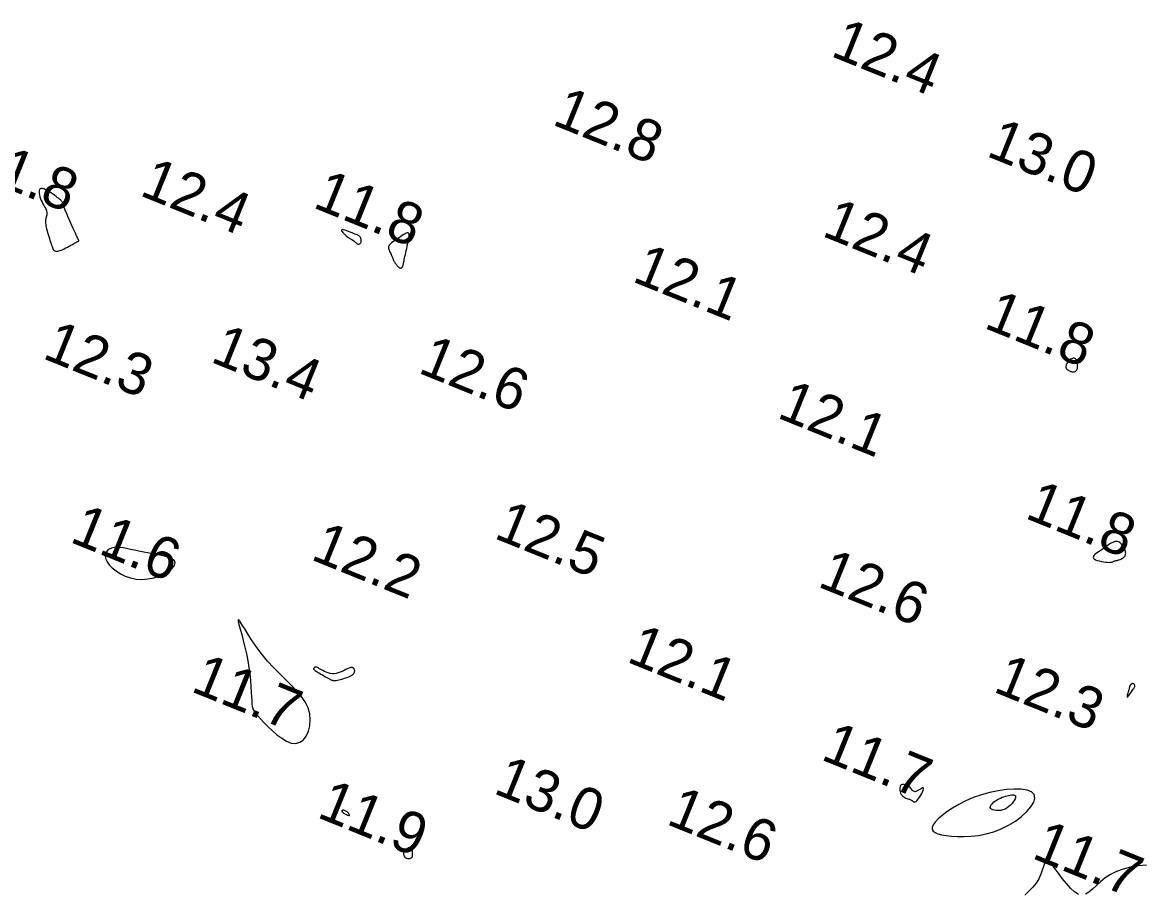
# Model space of a CAD drawing. Extents: x 3040093 to 3056816, y 408076 to 509144.
# Drawn here: x 3044179.7 to 3044313.7, y 440291.6 to 440396.1 of the extents above; entities that cross this region are included whole.
import ezdxf

# ---------------------------------------------------------------- set-up
doc = ezdxf.new("R2010")
doc.units = 0
doc.layers.add('V-CHAN-CONT-EL12-1112', color=7, linetype='Continuous')
doc.layers.add('V-TOPO-SOUN-0810', color=7, linetype='Continuous')

msp = doc.modelspace()

# ---------------------------------------------------------------- linework, layer by layer
at = {"layer": 'V-CHAN-CONT-EL12-1112'}
for points in [[(3044184.73, 440368.94), (3044184.93, 440369.04), (3044185.13, 440369.15), (3044185.33, 440369.26), (3044185.53, 440369.37), (3044185.72, 440369.47), (3044185.89, 440369.57), (3044186.04, 440369.65), (3044186.16, 440369.71), (3044186.25, 440369.76), (3044186.33, 440369.8), (3044186.38, 440369.83), (3044186.42, 440369.85), (3044186.44, 440369.87), (3044186.46, 440369.88), (3044186.47, 440369.89), (3044186.47, 440369.91), (3044186.47, 440369.93), (3044186.47, 440369.95), (3044186.46, 440369.97), (3044186.45, 440369.98), (3044186.44, 440370.01), (3044186.43, 440370.03), (3044186.42, 440370.05), (3044186.41, 440370.07), (3044186.4, 440370.09), (3044186.38, 440370.13), (3044186.35, 440370.19), (3044186.3, 440370.28), (3044186.24, 440370.41), (3044186.16, 440370.57), (3044186.06, 440370.79), (3044185.94, 440371.06), (3044185.79, 440371.38), (3044185.64, 440371.73), (3044185.47, 440372.09), (3044185.31, 440372.46), (3044185.15, 440372.82), (3044185.02, 440373.15), (3044184.89, 440373.45), (3044184.8, 440373.69), (3044184.73, 440373.9), (3044184.67, 440374.06), (3044184.63, 440374.2), (3044184.59, 440374.31), (3044184.55, 440374.4), (3044184.52, 440374.48), (3044184.47, 440374.56), (3044184.41, 440374.64), (3044184.34, 440374.72), (3044184.26, 440374.8), (3044184.15, 440374.89), (3044184.03, 440374.99), (3044183.89, 440375.1), (3044183.74, 440375.22), (3044183.56, 440375.35), (3044183.36, 440375.49), (3044183.14, 440375.64), (3044182.92, 440375.78), (3044182.7, 440375.91), (3044182.49, 440376.02), (3044182.29, 440376.11), (3044182.11, 440376.16), (3044181.96, 440376.16), (3044181.85, 440376.12), (3044181.77, 440376.03), (3044181.73, 440375.9), (3044181.71, 440375.74), (3044181.72, 440375.56), (3044181.75, 440375.36), (3044181.8, 440375.16), (3044181.88, 440374.94), (3044181.96, 440374.73), (3044182.06, 440374.53), (3044182.17, 440374.34), (3044182.27, 440374.14), (3044182.37, 440373.96), (3044182.46, 440373.79), (3044182.54, 440373.62), (3044182.6, 440373.47), (3044182.63, 440373.33), (3044182.64, 440373.2), (3044182.64, 440373.08), (3044182.62, 440372.96), (3044182.59, 440372.85), (3044182.56, 440372.73), (3044182.53, 440372.62), (3044182.51, 440372.51), (3044182.49, 440372.39), (3044182.48, 440372.27), (3044182.48, 440372.14), (3044182.48, 440372), (3044182.5, 440371.85), (3044182.53, 440371.68), (3044182.56, 440371.51), (3044182.61, 440371.31), (3044182.66, 440371.1), (3044182.73, 440370.88), (3044182.79, 440370.65), (3044182.87, 440370.41), (3044182.94, 440370.18), (3044183.01, 440369.96), (3044183.08, 440369.74), (3044183.15, 440369.55), (3044183.21, 440369.37), (3044183.26, 440369.22), (3044183.31, 440369.08), (3044183.36, 440368.97), (3044183.41, 440368.87), (3044183.46, 440368.79), (3044183.52, 440368.73), (3044183.58, 440368.68), (3044183.66, 440368.65), (3044183.75, 440368.64), (3044183.85, 440368.63), (3044183.96, 440368.65), (3044184.08, 440368.68), (3044184.22, 440368.72), (3044184.37, 440368.78), (3044184.54, 440368.85)], [(3044219.53, 440369.81), (3044219.6, 440369.75), (3044219.67, 440369.69), (3044219.73, 440369.63), (3044219.79, 440369.57), (3044219.85, 440369.53), (3044219.91, 440369.49), (3044219.97, 440369.48), (3044220.03, 440369.48), (3044220.09, 440369.49), (3044220.14, 440369.52), (3044220.19, 440369.56), (3044220.24, 440369.62), (3044220.28, 440369.68), (3044220.31, 440369.75), (3044220.33, 440369.83), (3044220.33, 440369.91), (3044220.33, 440369.99), (3044220.32, 440370.07), (3044220.3, 440370.15), (3044220.27, 440370.22), (3044220.24, 440370.29), (3044220.2, 440370.36), (3044220.16, 440370.41), (3044220.11, 440370.46), (3044220.06, 440370.5), (3044220, 440370.53), (3044219.92, 440370.57), (3044219.83, 440370.6), (3044219.72, 440370.64), (3044219.58, 440370.7), (3044219.42, 440370.76), (3044219.23, 440370.83), (3044219.02, 440370.92), (3044218.81, 440371), (3044218.6, 440371.09), (3044218.4, 440371.16), (3044218.22, 440371.21), (3044218.09, 440371.23), (3044218, 440371.22), (3044217.97, 440371.18), (3044217.99, 440371.1), (3044218.05, 440371), (3044218.14, 440370.88), (3044218.26, 440370.75), (3044218.39, 440370.62), (3044218.53, 440370.5), (3044218.67, 440370.38), (3044218.8, 440370.29), (3044218.92, 440370.2), (3044219.03, 440370.14), (3044219.13, 440370.08), (3044219.22, 440370.03), (3044219.31, 440369.98), (3044219.39, 440369.93), (3044219.46, 440369.87)], [(3044225.11, 440366.63), (3044225.15, 440366.65), (3044225.19, 440366.67), (3044225.22, 440366.7), (3044225.25, 440366.74), (3044225.28, 440366.78), (3044225.3, 440366.82), (3044225.33, 440366.86), (3044225.34, 440366.91), (3044225.36, 440366.96), (3044225.37, 440367.01), (3044225.39, 440367.08), (3044225.4, 440367.16), (3044225.42, 440367.25), (3044225.44, 440367.36), (3044225.47, 440367.5), (3044225.5, 440367.66), (3044225.54, 440367.84), (3044225.58, 440368.03), (3044225.63, 440368.25), (3044225.68, 440368.48), (3044225.73, 440368.72), (3044225.79, 440368.97), (3044225.84, 440369.23), (3044225.9, 440369.48), (3044225.96, 440369.74), (3044226.01, 440369.98), (3044226.05, 440370.21), (3044226.08, 440370.42), (3044226.08, 440370.59), (3044226.07, 440370.72), (3044226.02, 440370.81), (3044225.95, 440370.85), (3044225.86, 440370.85), (3044225.73, 440370.8), (3044225.59, 440370.73), (3044225.43, 440370.63), (3044225.26, 440370.51), (3044225.08, 440370.39), (3044224.88, 440370.26), (3044224.69, 440370.14), (3044224.5, 440370.02), (3044224.31, 440369.9), (3044224.13, 440369.78), (3044223.98, 440369.66), (3044223.84, 440369.54), (3044223.73, 440369.42), (3044223.66, 440369.29), (3044223.62, 440369.16), (3044223.62, 440369.03), (3044223.64, 440368.89), (3044223.69, 440368.76), (3044223.74, 440368.62), (3044223.81, 440368.49), (3044223.87, 440368.37), (3044223.93, 440368.26), (3044223.98, 440368.15), (3044224.02, 440368.05), (3044224.06, 440367.96), (3044224.09, 440367.88), (3044224.12, 440367.79), (3044224.15, 440367.71), (3044224.18, 440367.63), (3044224.21, 440367.55), (3044224.26, 440367.46), (3044224.31, 440367.38), (3044224.36, 440367.29), (3044224.42, 440367.21), (3044224.48, 440367.12), (3044224.54, 440367.04), (3044224.6, 440366.97), (3044224.66, 440366.9), (3044224.72, 440366.83), (3044224.78, 440366.78), (3044224.83, 440366.73), (3044224.89, 440366.69), (3044224.94, 440366.66), (3044224.98, 440366.64), (3044225.03, 440366.63), (3044225.07, 440366.63)], [(3044305.87, 440354.19), (3044305.94, 440354.22), (3044306.02, 440354.27), (3044306.08, 440354.34), (3044306.13, 440354.41), (3044306.18, 440354.51), (3044306.21, 440354.61), (3044306.23, 440354.74), (3044306.24, 440354.87), (3044306.24, 440355.02), (3044306.23, 440355.17), (3044306.21, 440355.31), (3044306.17, 440355.45), (3044306.12, 440355.57), (3044306.06, 440355.67), (3044305.99, 440355.75), (3044305.91, 440355.8), (3044305.82, 440355.83), (3044305.72, 440355.82), (3044305.62, 440355.8), (3044305.52, 440355.76), (3044305.42, 440355.7), (3044305.32, 440355.63), (3044305.23, 440355.55), (3044305.15, 440355.47), (3044305.08, 440355.38), (3044305.02, 440355.29), (3044304.96, 440355.2), (3044304.92, 440355.11), (3044304.88, 440355.02), (3044304.86, 440354.94), (3044304.84, 440354.86), (3044304.83, 440354.79), (3044304.83, 440354.72), (3044304.85, 440354.67), (3044304.87, 440354.61), (3044304.9, 440354.56), (3044304.94, 440354.51), (3044304.99, 440354.47), (3044305.05, 440354.42), (3044305.13, 440354.37), (3044305.21, 440354.32), (3044305.3, 440354.28), (3044305.4, 440354.24), (3044305.49, 440354.21), (3044305.59, 440354.18), (3044305.69, 440354.17), (3044305.78, 440354.17)], [(3044194.76, 440329.36), (3044195.47, 440329.51), (3044196.14, 440329.74), (3044196.75, 440330.03), (3044197.27, 440330.34), (3044197.68, 440330.67), (3044197.94, 440330.99), (3044198.03, 440331.29), (3044197.93, 440331.54), (3044197.66, 440331.75), (3044197.26, 440331.93), (3044196.75, 440332.08), (3044196.17, 440332.21), (3044195.54, 440332.33), (3044194.89, 440332.44), (3044194.27, 440332.56), (3044193.68, 440332.68), (3044193.15, 440332.8), (3044192.65, 440332.91), (3044192.19, 440333.01), (3044191.77, 440333.09), (3044191.38, 440333.14), (3044191.02, 440333.16), (3044190.7, 440333.13), (3044190.4, 440333.06), (3044190.13, 440332.94), (3044189.91, 440332.77), (3044189.75, 440332.57), (3044189.65, 440332.33), (3044189.63, 440332.05), (3044189.7, 440331.74), (3044189.86, 440331.41), (3044190.12, 440331.05), (3044190.48, 440330.68), (3044190.93, 440330.32), (3044191.45, 440329.99), (3044192.03, 440329.71), (3044192.66, 440329.49), (3044193.34, 440329.34), (3044194.04, 440329.3)], [(3044310.01, 440331.35), (3044310.16, 440331.36), (3044310.28, 440331.37), (3044310.38, 440331.39), (3044310.45, 440331.42), (3044310.52, 440331.45), (3044310.58, 440331.48), (3044310.63, 440331.5), (3044310.69, 440331.53), (3044310.75, 440331.54), (3044310.82, 440331.56), (3044310.89, 440331.58), (3044310.97, 440331.59), (3044311.05, 440331.61), (3044311.14, 440331.64), (3044311.23, 440331.67), (3044311.33, 440331.71), (3044311.44, 440331.75), (3044311.54, 440331.8), (3044311.64, 440331.86), (3044311.73, 440331.92), (3044311.82, 440332), (3044311.89, 440332.07), (3044311.95, 440332.16), (3044311.98, 440332.25), (3044312, 440332.35), (3044312.01, 440332.45), (3044312, 440332.55), (3044311.97, 440332.67), (3044311.94, 440332.79), (3044311.89, 440332.91), (3044311.83, 440333.03), (3044311.76, 440333.17), (3044311.68, 440333.3), (3044311.6, 440333.42), (3044311.5, 440333.54), (3044311.4, 440333.65), (3044311.29, 440333.73), (3044311.17, 440333.8), (3044311.04, 440333.84), (3044310.9, 440333.85), (3044310.76, 440333.84), (3044310.62, 440333.8), (3044310.47, 440333.75), (3044310.33, 440333.68), (3044310.19, 440333.61), (3044310.06, 440333.53), (3044309.94, 440333.45), (3044309.82, 440333.37), (3044309.72, 440333.29), (3044309.62, 440333.22), (3044309.52, 440333.14), (3044309.41, 440333.06), (3044309.3, 440332.98), (3044309.17, 440332.89), (3044309.03, 440332.79), (3044308.86, 440332.68), (3044308.69, 440332.57), (3044308.52, 440332.45), (3044308.36, 440332.33), (3044308.23, 440332.21), (3044308.15, 440332.09), (3044308.11, 440331.97), (3044308.14, 440331.86), (3044308.23, 440331.76), (3044308.39, 440331.67), (3044308.6, 440331.59), (3044308.84, 440331.52), (3044309.1, 440331.46), (3044309.36, 440331.41), (3044309.61, 440331.38), (3044309.83, 440331.36)], [(3044212.97, 440309.78), (3044213.4, 440310.08), (3044213.75, 440310.53), (3044214.01, 440311.1), (3044214.17, 440311.75), (3044214.23, 440312.46), (3044214.16, 440313.19), (3044213.96, 440313.92), (3044213.61, 440314.62), (3044213.15, 440315.3), (3044212.58, 440315.97), (3044211.94, 440316.64), (3044211.25, 440317.32), (3044210.53, 440318.01), (3044209.81, 440318.74), (3044209.1, 440319.51), (3044208.44, 440320.32), (3044207.83, 440321.14), (3044207.27, 440321.95), (3044206.78, 440322.7), (3044206.36, 440323.37), (3044206.02, 440323.91), (3044205.77, 440324.3), (3044205.61, 440324.5), (3044205.56, 440324.48), (3044205.58, 440324.27), (3044205.67, 440323.89), (3044205.82, 440323.36), (3044206, 440322.72), (3044206.19, 440321.99), (3044206.39, 440321.2), (3044206.58, 440320.38), (3044206.73, 440319.55), (3044206.86, 440318.73), (3044206.96, 440317.93), (3044207.04, 440317.17), (3044207.1, 440316.46), (3044207.15, 440315.81), (3044207.18, 440315.24), (3044207.21, 440314.76), (3044207.23, 440314.39), (3044207.27, 440314.09), (3044207.32, 440313.85), (3044207.4, 440313.64), (3044207.52, 440313.43), (3044207.7, 440313.21), (3044207.94, 440312.94), (3044208.26, 440312.6), (3044208.66, 440312.17), (3044209.13, 440311.69), (3044209.66, 440311.18), (3044210.22, 440310.69), (3044210.8, 440310.26), (3044211.39, 440309.91), (3044211.95, 440309.69), (3044212.49, 440309.64)], [(3044216.97, 440317.2), (3044217, 440317.19), (3044217.04, 440317.18), (3044217.08, 440317.18), (3044217.15, 440317.18), (3044217.23, 440317.18), (3044217.34, 440317.2), (3044217.48, 440317.23), (3044217.64, 440317.26), (3044217.83, 440317.31), (3044218.03, 440317.36), (3044218.24, 440317.42), (3044218.44, 440317.49), (3044218.65, 440317.56), (3044218.83, 440317.64), (3044219, 440317.71), (3044219.14, 440317.78), (3044219.25, 440317.85), (3044219.34, 440317.92), (3044219.4, 440317.98), (3044219.46, 440318.04), (3044219.49, 440318.11), (3044219.52, 440318.17), (3044219.53, 440318.22), (3044219.54, 440318.27), (3044219.55, 440318.32), (3044219.55, 440318.37), (3044219.54, 440318.42), (3044219.53, 440318.46), (3044219.51, 440318.51), (3044219.49, 440318.55), (3044219.46, 440318.59), (3044219.43, 440318.64), (3044219.39, 440318.68), (3044219.33, 440318.71), (3044219.27, 440318.73), (3044219.19, 440318.74), (3044219.09, 440318.74), (3044218.97, 440318.71), (3044218.83, 440318.66), (3044218.66, 440318.58), (3044218.48, 440318.49), (3044218.28, 440318.38), (3044218.06, 440318.28), (3044217.83, 440318.17), (3044217.59, 440318.09), (3044217.34, 440318.02), (3044217.1, 440317.99), (3044216.85, 440318), (3044216.61, 440318.04), (3044216.37, 440318.1), (3044216.14, 440318.18), (3044215.93, 440318.28), (3044215.73, 440318.38), (3044215.56, 440318.48), (3044215.4, 440318.56), (3044215.27, 440318.64), (3044215.17, 440318.7), (3044215.08, 440318.74), (3044215.01, 440318.77), (3044214.95, 440318.79), (3044214.9, 440318.8), (3044214.86, 440318.8), (3044214.82, 440318.79), (3044214.78, 440318.78), (3044214.75, 440318.76), (3044214.71, 440318.73), (3044214.68, 440318.7), (3044214.65, 440318.67), (3044214.63, 440318.64), (3044214.62, 440318.6), (3044214.62, 440318.57), (3044214.64, 440318.53), (3044214.66, 440318.49), (3044214.7, 440318.45), (3044214.76, 440318.41), (3044214.83, 440318.36), (3044214.93, 440318.3), (3044215.04, 440318.23), (3044215.17, 440318.15), (3044215.33, 440318.06), (3044215.5, 440317.96), (3044215.68, 440317.85), (3044215.87, 440317.74), (3044216.05, 440317.64), (3044216.22, 440317.54), (3044216.38, 440317.45), (3044216.52, 440317.37), (3044216.63, 440317.31), (3044216.72, 440317.27), (3044216.79, 440317.24), (3044216.84, 440317.22), (3044216.88, 440317.21), (3044216.9, 440317.21), (3044216.93, 440317.2), (3044216.95, 440317.2)], [(3044312.5, 440316.52), (3044312.49, 440316.47), (3044312.47, 440316.41), (3044312.45, 440316.34), (3044312.43, 440316.26), (3044312.41, 440316.16), (3044312.38, 440316.06), (3044312.35, 440315.95), (3044312.31, 440315.82), (3044312.27, 440315.69), (3044312.23, 440315.56), (3044312.2, 440315.44), (3044312.18, 440315.34), (3044312.17, 440315.26), (3044312.18, 440315.21), (3044312.2, 440315.2), (3044312.25, 440315.23), (3044312.32, 440315.3), (3044312.4, 440315.4), (3044312.48, 440315.52), (3044312.58, 440315.66), (3044312.67, 440315.79), (3044312.76, 440315.92), (3044312.84, 440316.05), (3044312.92, 440316.15), (3044312.98, 440316.24), (3044313.02, 440316.31), (3044313.06, 440316.37), (3044313.09, 440316.42), (3044313.1, 440316.46), (3044313.11, 440316.51), (3044313.11, 440316.54), (3044313.11, 440316.59), (3044313.09, 440316.63), (3044313.07, 440316.67), (3044313.05, 440316.71), (3044313.02, 440316.74), (3044312.98, 440316.77), (3044312.95, 440316.79), (3044312.92, 440316.81), (3044312.88, 440316.81), (3044312.85, 440316.81), (3044312.82, 440316.81), (3044312.78, 440316.8), (3044312.75, 440316.78), (3044312.72, 440316.77), (3044312.69, 440316.75), (3044312.67, 440316.73), (3044312.65, 440316.72), (3044312.62, 440316.7), (3044312.6, 440316.69), (3044312.59, 440316.67), (3044312.57, 440316.66), (3044312.55, 440316.63), (3044312.54, 440316.6), (3044312.52, 440316.57)], [(3044286.09, 440302.95), (3044286.17, 440302.92), (3044286.24, 440302.89), (3044286.29, 440302.85), (3044286.35, 440302.82), (3044286.39, 440302.79), (3044286.44, 440302.76), (3044286.48, 440302.72), (3044286.53, 440302.69), (3044286.59, 440302.65), (3044286.65, 440302.63), (3044286.71, 440302.62), (3044286.78, 440302.64), (3044286.87, 440302.68), (3044286.96, 440302.76), (3044287.06, 440302.88), (3044287.18, 440303.04), (3044287.3, 440303.23), (3044287.42, 440303.44), (3044287.54, 440303.65), (3044287.63, 440303.86), (3044287.7, 440304.04), (3044287.75, 440304.19), (3044287.75, 440304.29), (3044287.71, 440304.32), (3044287.63, 440304.31), (3044287.52, 440304.26), (3044287.39, 440304.18), (3044287.25, 440304.09), (3044287.1, 440304), (3044286.96, 440303.92), (3044286.84, 440303.87), (3044286.73, 440303.85), (3044286.64, 440303.87), (3044286.56, 440303.91), (3044286.49, 440303.97), (3044286.42, 440304.06), (3044286.34, 440304.15), (3044286.26, 440304.25), (3044286.15, 440304.35), (3044286.03, 440304.45), (3044285.9, 440304.54), (3044285.75, 440304.62), (3044285.61, 440304.68), (3044285.46, 440304.73), (3044285.33, 440304.74), (3044285.2, 440304.73), (3044285.1, 440304.68), (3044285.02, 440304.59), (3044284.96, 440304.47), (3044284.93, 440304.33), (3044284.92, 440304.17), (3044284.93, 440304.01), (3044284.97, 440303.84), (3044285.02, 440303.68), (3044285.09, 440303.54), (3044285.19, 440303.42), (3044285.29, 440303.31), (3044285.41, 440303.23), (3044285.53, 440303.16), (3044285.66, 440303.1), (3044285.78, 440303.06), (3044285.9, 440303.02), (3044286, 440302.98)], [(3044297.97, 440299.83), (3044298.79, 440300.34), (3044299.53, 440300.9), (3044300.16, 440301.48), (3044300.65, 440302.06), (3044300.98, 440302.61), (3044301.12, 440303.1), (3044301.04, 440303.52), (3044300.72, 440303.83), (3044300.19, 440304.04), (3044299.49, 440304.15), (3044298.65, 440304.18), (3044297.72, 440304.12), (3044296.72, 440303.98), (3044295.7, 440303.77), (3044294.7, 440303.49), (3044293.73, 440303.15), (3044292.83, 440302.76), (3044292, 440302.34), (3044291.24, 440301.9), (3044290.57, 440301.45), (3044290, 440301.01), (3044289.52, 440300.59), (3044289.16, 440300.21), (3044288.93, 440299.87), (3044288.81, 440299.58), (3044288.81, 440299.34), (3044288.92, 440299.13), (3044289.14, 440298.95), (3044289.47, 440298.8), (3044289.91, 440298.69), (3044290.46, 440298.59), (3044291.1, 440298.52), (3044291.83, 440298.47), (3044292.62, 440298.47), (3044293.48, 440298.51), (3044294.36, 440298.62), (3044295.27, 440298.79), (3044296.19, 440299.04), (3044297.09, 440299.39)], [(3044297.29, 440301.68), (3044297.03, 440301.62), (3044296.76, 440301.6), (3044296.51, 440301.6), (3044296.28, 440301.63), (3044296.08, 440301.68), (3044295.93, 440301.76), (3044295.82, 440301.85), (3044295.77, 440301.96), (3044295.78, 440302.09), (3044295.83, 440302.22), (3044295.93, 440302.36), (3044296.06, 440302.5), (3044296.21, 440302.64), (3044296.39, 440302.77), (3044296.58, 440302.89), (3044296.78, 440303.01), (3044296.98, 440303.1), (3044297.19, 440303.19), (3044297.39, 440303.26), (3044297.59, 440303.33), (3044297.79, 440303.38), (3044297.97, 440303.42), (3044298.15, 440303.46), (3044298.31, 440303.48), (3044298.45, 440303.49), (3044298.57, 440303.48), (3044298.67, 440303.46), (3044298.74, 440303.42), (3044298.79, 440303.35), (3044298.81, 440303.26), (3044298.79, 440303.14), (3044298.74, 440302.99), (3044298.65, 440302.82), (3044298.53, 440302.63), (3044298.39, 440302.44), (3044298.21, 440302.25), (3044298.01, 440302.07), (3044297.79, 440301.91), (3044297.55, 440301.78)], [(3044218.44, 440301.17), (3044218.53, 440301.13), (3044218.61, 440301.09), (3044218.7, 440301.06), (3044218.78, 440301.03), (3044218.85, 440301.01), (3044218.9, 440301.01), (3044218.93, 440301.02), (3044218.94, 440301.05), (3044218.93, 440301.1), (3044218.9, 440301.16), (3044218.86, 440301.22), (3044218.8, 440301.29), (3044218.73, 440301.37), (3044218.65, 440301.43), (3044218.58, 440301.49), (3044218.5, 440301.54), (3044218.41, 440301.58), (3044218.34, 440301.61), (3044218.26, 440301.63), (3044218.2, 440301.64), (3044218.14, 440301.64), (3044218.09, 440301.63), (3044218.05, 440301.62), (3044218.03, 440301.61), (3044218.02, 440301.58), (3044218.01, 440301.56), (3044218.02, 440301.53), (3044218.03, 440301.5), (3044218.05, 440301.48), (3044218.07, 440301.45), (3044218.09, 440301.42), (3044218.11, 440301.4), (3044218.13, 440301.37), (3044218.16, 440301.35), (3044218.18, 440301.33), (3044218.22, 440301.3), (3044218.26, 440301.28), (3044218.31, 440301.25), (3044218.37, 440301.21)], [(3044225.77, 440295.88), (3044225.87, 440295.85), (3044225.97, 440295.84), (3044226.07, 440295.84), (3044226.17, 440295.85), (3044226.25, 440295.88), (3044226.33, 440295.92), (3044226.39, 440295.97), (3044226.44, 440296.03), (3044226.47, 440296.1), (3044226.49, 440296.17), (3044226.49, 440296.26), (3044226.5, 440296.34), (3044226.49, 440296.43), (3044226.49, 440296.53), (3044226.49, 440296.62), (3044226.49, 440296.72), (3044226.49, 440296.81), (3044226.49, 440296.9), (3044226.49, 440296.98), (3044226.47, 440297.06), (3044226.44, 440297.11), (3044226.39, 440297.16), (3044226.33, 440297.18), (3044226.24, 440297.18), (3044226.13, 440297.16), (3044226.02, 440297.12), (3044225.9, 440297.06), (3044225.78, 440296.99), (3044225.67, 440296.91), (3044225.57, 440296.82), (3044225.49, 440296.72), (3044225.44, 440296.61), (3044225.42, 440296.49), (3044225.42, 440296.38), (3044225.44, 440296.27), (3044225.48, 440296.17), (3044225.53, 440296.07), (3044225.6, 440295.99), (3044225.68, 440295.93)]]:
    msp.add_lwpolyline(points, close=True, dxfattribs=at)
for points in [[(3044306.33, 440291.55), (3044305.87, 440291.84), (3044305.38, 440292.29), (3044304.89, 440292.85), (3044304.4, 440293.46), (3044303.94, 440294.08), (3044303.52, 440294.65), (3044303.15, 440295.12), (3044302.84, 440295.43), (3044302.6, 440295.53), (3044302.42, 440295.46), (3044302.28, 440295.24), (3044302.14, 440294.89), (3044302, 440294.45), (3044301.82, 440293.96), (3044301.59, 440293.43), (3044301.28, 440292.91), (3044300.88, 440292.41), (3044300.41, 440291.93), (3044299.92, 440291.46)], [(3044314.5, 440295.07), (3044313.52, 440294.96), (3044312.6, 440294.8), (3044311.72, 440294.59), (3044310.92, 440294.3), (3044310.19, 440293.95), (3044309.56, 440293.53), (3044308.99, 440293.07), (3044308.49, 440292.61), (3044308.03, 440292.18), (3044307.6, 440291.83), (3044307.19, 440291.58)]]:
    msp.add_lwpolyline(points, dxfattribs=at)

# ---------------------------------------------------------------- texts
at = {"layer": 'V-TOPO-SOUN-0810'}
for s, p in [('12.4 ', (3044276.49, 440392.09)), ('12.8 ', (3044243.1, 440383.88)), ('13.0 ', (3044295.16, 440380.11)), ('11.8 ', (3044172.98, 440378.11)), ('12.4 ', (3044193.62, 440375.39)), ('11.8 ', (3044214.39, 440373.94)), ('12.4 ', (3044275.44, 440370.53)), ('12.1 ', (3044252.68, 440365.08)), ('11.8 ', (3044294.87, 440359.51)), ('12.3 ', (3044181.97, 440355.87)), ('13.4 ', (3044202.12, 440355.44)), ('12.6 ', (3044227.02, 440354.13)), ('12.1 ', (3044270.06, 440348.75)), ('11.8 ', (3044299.79, 440336.71)), ('12.5 ', (3044236.11, 440334.31)), ('11.6 ', (3044185.25, 440333.85)), ('12.2 ', (3044214.13, 440331.75)), ('12.6 ', (3044274.92, 440328.5)), ('12.1 ', (3044252.02, 440319.48)), ('11.7 ', (3044199.76, 440315.94)), ('12.3 ', (3044295.98, 440315.9)), ('11.7 ', (3044275.31, 440307.77)), ('13.0 ', (3044236.04, 440303.73)), ('11.9 ', (3044214.88, 440300.85)), ('12.6 ', (3044256.78, 440300.03)), ('11.7 ', (3044300.61, 440295.96))]:
    msp.add_text(s, height=5, rotation=338, dxfattribs=at).set_placement(p)

doc.saveas('drawing.dxf')
